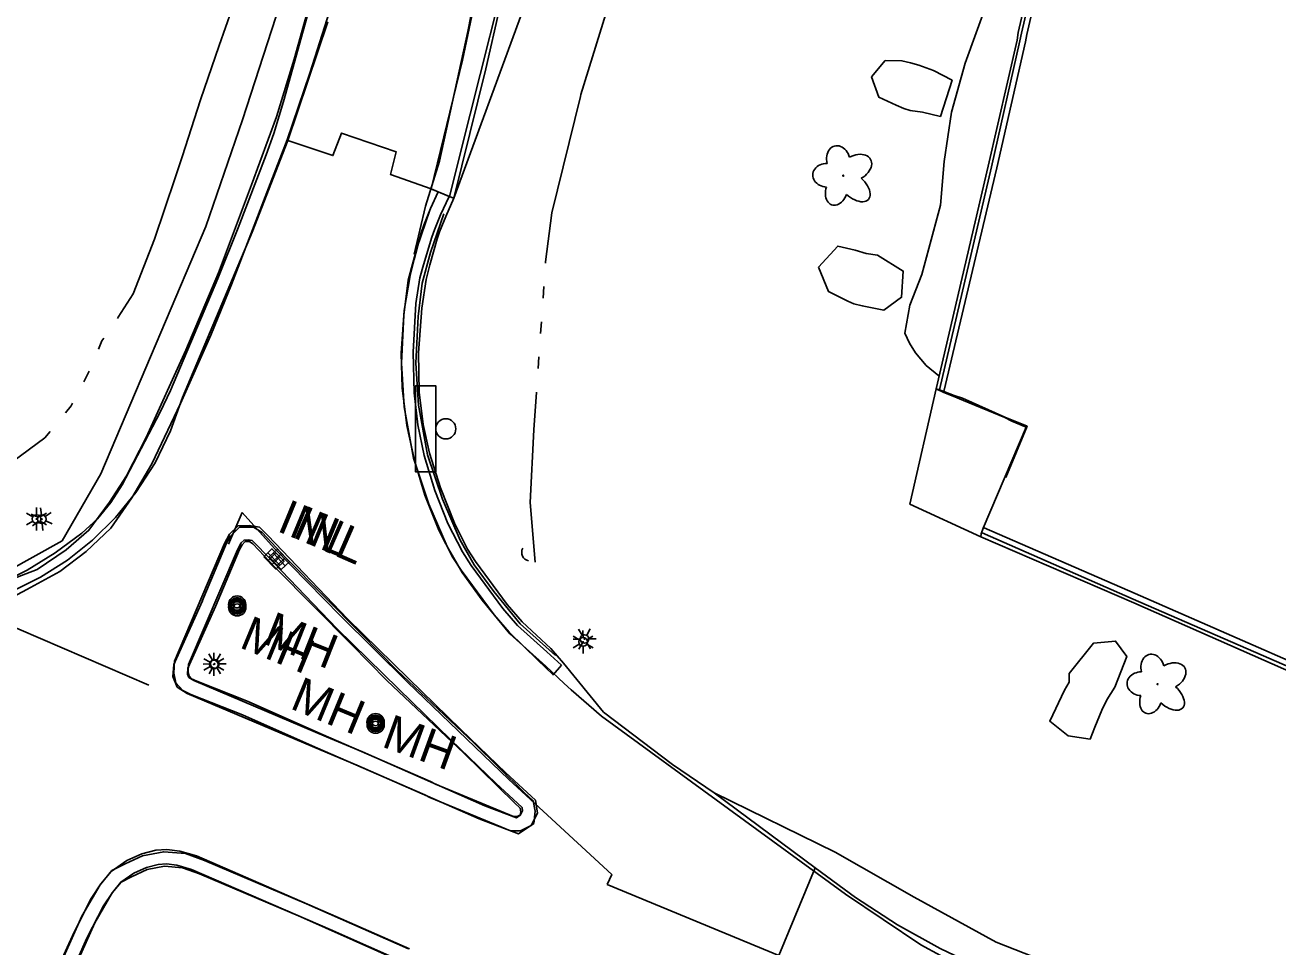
# Model space of a CAD drawing. Extents: x 588843 to 2552415, y 180129 to 269402.
# Drawn here: x 594229.1 to 594447, y 185413 to 185573.3 of the extents above; entities that cross this region are included whole.
import ezdxf

# ---------------------------------------------------------------- set-up
doc = ezdxf.new("R2010")
doc.units = 0
for name, color, linetype in [('Default', 7, 'Continuous'), ('E_DRN', 7, 'Continuous'), ('E_DRN_RipRap', 7, 'Continuous'), ('E_DRN_Text', 7, 'Continuous'), ('E_LAND_Vegetation', 7, 'Continuous'), ('E_LTG', 7, 'Continuous'), ('E_MISCPROP_Planter', 7, 'Continuous'), ('E_RDWY', 7, 'Continuous'), ('E_RDWY_AsphConc', 7, 'Continuous'), ('E_RDWY_C_and_G', 7, 'Continuous'), ('E_RDWY_Gravel', 7, 'Continuous'), ('E_RDWY_PavtEdge', 7, 'Continuous'), ('E_SGN', 7, 'Continuous'), ('E_STRUCT_Joint', 7, 'Continuous'), ('E_UTL_MH', 7, 'Continuous'), ('E_UTL_MH_Text', 7, 'Continuous'), ('E_WTR_P', 7, 'Continuous')]:
    doc.layers.add(name, color=color, linetype=linetype)

# ---------------------------------------------------------------- blocks, each defined once
blk = doc.blocks.new('LPOL')
at = {"layer": 'Default'}
for p, q in [((-4, 0), (-1.5, 0)), ((-0.75, 1.3), (-2, 3.46)), ((0.75, 1.3), (2, 3.46)), ((1.5, 0), (4, 0)), ((-2, -3.46), (-0.75, -1.3)), ((2, -3.46), (0.75, -1.3))]:
    blk.add_line(p, q, dxfattribs=at)
for radius in [1.5, 1.5, 1.5, 0.125]:
    blk.add_circle((0, 0), radius, dxfattribs=at)
blk = doc.blocks.new('MHO')
at = {"layer": 'Default'}
for centre, radius in [((0.08, -0.12), 3), ((0.08, -0.12), 2.43), ((0.07, -0.15), 1.94), ((0.02, -0.16), 1.21)]:
    blk.add_circle(centre, radius, dxfattribs=at)
blk = doc.blocks.new('MHT')
at = {"layer": 'E_UTL_MH_Text'}
blk.add_text('MH', height=12, dxfattribs=at).set_placement((-9.81, -6))
blk = doc.blocks.new('INLO')
at = {"layer": 'E_DRN'}
for p, q in [((2, -4), (2, 0)), ((4, -4), (4, 0)), ((6, -2), (0, -2))]:
    blk.add_line(p, q, dxfattribs=at)
blk.add_lwpolyline([(0, -4), (6, -4), (6, 0), (0, 0), (0, -4)], close=True, dxfattribs=at)
blk = doc.blocks.new('INLT_28')
at = {"layer": 'E_DRN_Text'}
blk.add_text('INL', height=12, dxfattribs=at).set_placement((-11.03, -6))
blk = doc.blocks.new('DTRE_1_1')
at = {"layer": 'Default'}
blk.add_circle((-0.18, 0), 0.183, dxfattribs=at)
for centre, major_axis, ratio in [((-1.87, 5.32), (1.36, -4.98), 0.782863), ((4.06, 2.74), (-5.27, -2.93), 0.691916), ((-5.87, 0.15), (4.93, -0.12), 0.832022), ((-2.49, -5.24), (1.8, 4.86), 0.716896), ((3.54, -3.71), (-5.01, 4.58), 0.560249)]:
    blk.add_ellipse(centre, major_axis=major_axis, ratio=ratio, start_param=1.570796, end_param=4.712389, dxfattribs=at)
blk = doc.blocks.new('SGN_1')
at = {"layer": 'Default'}
blk.add_lwpolyline([(-3.5, -15), (-10.5, -15), (-10.5, 15), (-3.5, 15)], close=True, dxfattribs=at)
blk.add_circle((0, 0), 3.5, dxfattribs=at)
blk = doc.blocks.new('LPOL_4')
at = {"layer": 'E_LTG'}
for p, q in [((-13.1, 0), (-4.9, 0)), ((-2.5, 4.3), (-6.6, 11.4)), ((2.5, 4.3), (6.6, 11.4)), ((4.9, 0), (13.1, 0)), ((-6.6, -11.4), (-2.5, -4.3)), ((6.6, -11.4), (2.5, -4.3))]:
    blk.add_line(p, q, dxfattribs=at)
for radius in [4.92, 4.92, 4.92, 0.41]:
    blk.add_circle((0, 0), radius, dxfattribs=at)
blk = doc.blocks.new('MHO_3')
at = {"layer": 'E_UTL_MH'}
for centre, radius in [((0.3, -0.4), 9.84), ((0.3, -0.4), 7.98), ((0.2, -0.5), 6.35), ((0.1, -0.5), 3.97)]:
    blk.add_circle(centre, radius, dxfattribs=at)
blk = doc.blocks.new('MHT_3')
at = {"layer": 'E_UTL_MH_Text'}
blk.add_text('MH', height=39.37, dxfattribs=at).set_placement((-32.2, -19.7))
blk = doc.blocks.new('INLO_3')
at = {"layer": 'E_DRN'}
for p, q in [((6.6, -13.1), (6.6, 0)), ((13.1, -13.1), (13.1, 0)), ((19.7, -6.6), (0, -6.6))]:
    blk.add_line(p, q, dxfattribs=at)
blk.add_lwpolyline([(0, -13.1), (19.7, -13.1), (19.7, 0), (0, 0)], close=True, dxfattribs=at)
blk = doc.blocks.new('CULV2_4')
at = {"layer": 'E_DRN'}
blk.add_arc((65, 48), 80.7, 216.8699, 323.1301, dxfattribs=at)
blk = doc.blocks.new('INLT_49_1')
at = {"layer": 'E_DRN_Text'}
blk.add_text('INL', height=39.37, dxfattribs=at).set_placement((-36.2, -19.7))

msp = doc.modelspace()

# ---------------------------------------------------------------- linework, layer by layer
at = {"layer": 'E_DRN_RipRap'}
for points in [[(594376.33, 185564.25), (594377.58, 185560.73), (594380.61, 185559.34), (594381.9, 185558.8), (594383, 185558.43), (594385.19, 185558.12), (594388.29, 185557.41), (594390.31, 185563.67), (594387.11, 185565.36), (594384.51, 185566.3), (594383.06, 185566.69), (594381.59, 185567.06), (594378.69, 185567.11)], [(594367.08, 185531.18), (594368.84, 185526.94), (594372.21, 185525.27), (594373.24, 185524.79), (594374.7, 185524.49), (594378.47, 185523.69), (594381.52, 185525.97), (594381.81, 185530.52), (594377.33, 185533.26), (594375.35, 185533.59), (594373.44, 185534.17), (594370.43, 185534.86)]]:
    msp.add_lwpolyline(points, close=True, dxfattribs=at)
for points in [[(594410.7, 185460.56), (594414.88, 185465.8), (594418.76, 185466.18), (594420.68, 185463.52), (594418.61, 185458.16), (594417.24, 185455.99), (594416.38, 185454.15), (594415.15, 185451.21), (594414.35, 185449.13)], [(594414.35, 185449.13), (594410.5, 185449.73), (594407.29, 185452.26), (594409.85, 185457.64), (594410.66, 185459.03), (594410.7, 185460.56)]]:
    msp.add_lwpolyline(points, dxfattribs=at)
at = {"layer": 'E_MISCPROP_Planter'}
msp.add_lwpolyline([(594388.03, 185512.29), (594385.8, 185514.12), (594383.94, 185516.32), (594383.94, 185516.32), (594382.91, 185517.97), (594382.09, 185519.74), (594382.09, 185519.74), (594382.97, 185524.58), (594385.04, 185529.92), (594388.28, 185541.95), (594388.96, 185549.55), (594390.2, 185558.11), (594392.58, 185566.63), (594396.62, 185577.91)], dxfattribs=at)
at = {"layer": 'E_RDWY'}
for points in [[(594324.17, 185682.16), (594320.81, 185655.37), (594317.12, 185631.75), (594311.67, 185600.54), (594306.1, 185572.14), (594301.18, 185549.59), (594298.74, 185541.78), (594296.77, 185533.44)], [(594224.23, 185469.78), (594225.4, 185472.98), (594229.44, 185475.13), (594235.17, 185478.31), (594239.75, 185481.75), (594244.05, 185485.81), (594247.7, 185491.07), (594251.17, 185497.01), (594256.15, 185507.51), (594261.41, 185519.35), (594265.01, 185528.15), (594271.46, 185544.92), (594274.7, 185553.33), (594278.66, 185564.92), (594282.94, 185578.43)], [(594384.9, 185413.36), (594371.77, 185422.17), (594351.44, 185437), (594329.34, 185453.15), (594324.09, 185457.72), (594322.86, 185458.79), (594319.65, 185461.8)], [(594384.9, 185413.36), (594391.73, 185409.66), (594405.93, 185403.45), (594421.24, 185396.86), (594441.64, 185388), (594473.72, 185373.96), (594499.14, 185363.15), (594519.99, 185354.07), (594541.44, 185344.6), (594561.26, 185335.85), (594580.09, 185327.6), (594600.85, 185318.74), (594621.43, 185309.42), (594642.83, 185300.12), (594664.5, 185290.7), (594686.69, 185280.92), (594710.89, 185270.31), (594732.2, 185260.72), (594752.9, 185251.83), (594767.48, 185245.51)]]:
    msp.add_lwpolyline(points, dxfattribs=at)
at = {"layer": 'E_RDWY_AsphConc'}
for points in [[(594224.32, 185475.95), (594229.46, 185478.53), (594234.36, 185481.54), (594238.99, 185484.95), (594238.99, 185484.95), (594241.69, 185487.43), (594244.04, 185490.25), (594245.99, 185493.36), (594245.99, 185493.36), (594252.61, 185505.97), (594252.61, 185505.97), (594254.4, 185509.77), (594254.4, 185509.77), (594262.61, 185529.2), (594262.61, 185529.2), (594266.18, 185538.03), (594266.18, 185538.03), (594271.06, 185550.7), (594271.06, 185550.7), (594272.36, 185554.41), (594272.36, 185554.41), (594274.06, 185560), (594274.06, 185560), (594280.62, 185583.6)], [(594303.67, 185543.21), (594309.25, 185565.65), (594309.25, 185565.65), (594311.63, 185576.09)], [(594191.91, 185483.91), (594216.02, 185473.28), (594224.19, 185469.89), (594226.79, 185474.8), (594231.79, 185477.27), (594236.5, 185480.27), (594240.86, 185483.75), (594244.83, 185487.67), (594248.36, 185491.99), (594248.36, 185491.99), (594251.71, 185497.18), (594254.42, 185502.73), (594256.46, 185508.55), (594256.46, 185508.55), (594268.61, 185537.27), (594274.82, 185553.19), (594282.66, 185550.58), (594284.12, 185554.5), (594293.64, 185551.26), (594292.64, 185547.32), (594299.74, 185544.8)], [(594300.92, 185544.31), (594299.74, 185544.8)], [(594388.91, 185509.58), (594390.7, 185508.89), (594392.15, 185508.39), (594399.49, 185505.13), (594403.35, 185503.53), (594399.69, 185494.64)], [(594366.49, 185426.77), (594348.92, 185439.79), (594341.71, 185444.75), (594329.72, 185453.84), (594322.75, 185462.35)], [(594360.2, 185411.55), (594366.49, 185426.77), (594373.5, 185421.59), (594380.82, 185416.88), (594380.82, 185416.88), (594388.23, 185412.75), (594395.88, 185409.09), (594395.88, 185409.09), (594443.66, 185388.01), (594493.88, 185365.82), (594538.94, 185345.93)]]:
    msp.add_lwpolyline(points, dxfattribs=at)
msp.add_lwpolyline([(594382.99, 185489.99), (594387.53, 185510.01), (594388.9, 185509.42), (594390.5, 185508.77), (594392.28, 185508.02), (594399.49, 185505.04), (594400.71, 185504.44), (594403.19, 185503.36), (594395.73, 185485.83), (594395.37, 185484.84), (594395.32, 185484.33)], close=True, dxfattribs=at)
at = {"layer": 'E_RDWY_C_and_G'}
for points in [[(594387.53, 185510.01), (594396.59, 185548.75), (594401.64, 185570.64), (594401.8, 185571.98), (594404.29, 185582.75)], [(594387.53, 185510.01), (594388.13, 185509.88), (594388.91, 185509.58), (594398.08, 185548.46), (594403.1, 185570.39), (594403.29, 185571.62), (594405.8, 185582.45)], [(594388.13, 185509.88), (594397.15, 185548.65), (594402.11, 185570.52), (594402.4, 185571.85), (594404.87, 185582.64)], [(594322.42, 185462.02), (594320.92, 185460.3), (594318.29, 185462.89), (594313.31, 185467.72), (594313.31, 185467.72), (594310.69, 185470.77), (594310.69, 185470.77), (594304.95, 185478.49), (594304.95, 185478.49), (594303.49, 185480.71), (594303.49, 185480.71), (594301.04, 185485.46), (594301.04, 185485.46), (594298.62, 185491.56), (594298.62, 185491.56), (594296.81, 185497.56), (594296.81, 185497.56), (594295.5, 185503.65), (594295.5, 185503.65), (594294.67, 185510.23), (594294.67, 185510.23), (594294.51, 185516.25), (594294.51, 185516.25), (594295.03, 185523.67), (594295.03, 185523.67), (594296.06, 185529.72), (594296.06, 185529.72), (594296.75, 185532.53), (594296.75, 185532.53), (594298.02, 185537.14), (594298.02, 185537.14), (594298.47, 185538.49), (594298.47, 185538.49), (594299.61, 185541.36), (594299.61, 185541.36), (594300.92, 185544.31), (594302.84, 185543.48), (594303.67, 185543.21)], [(594322.42, 185462.02), (594319.85, 185464.29), (594314.77, 185468.91), (594314.77, 185468.91), (594312.17, 185471.87), (594312.17, 185471.87), (594306.69, 185479.32), (594306.69, 185479.32), (594305.16, 185481.72), (594305.16, 185481.72), (594302.64, 185486.65), (594302.64, 185486.65), (594300.35, 185492.39), (594300.35, 185492.39), (594298.5, 185498.46), (594298.5, 185498.46), (594297.39, 185503.79), (594297.39, 185503.79), (594296.78, 185509.33), (594296.78, 185509.33), (594296.61, 185516.39), (594296.61, 185516.39), (594297.04, 185524.88), (594297.04, 185524.88), (594297.77, 185529.34), (594297.77, 185529.34), (594298.38, 185531.6), (594298.38, 185531.6), (594299.85, 185536.4), (594299.85, 185536.4), (594300.3, 185537.69), (594300.3, 185537.69), (594301.37, 185540.28), (594301.37, 185540.28), (594302.84, 185543.48)], [(594322.75, 185462.35), (594320.54, 185464.88), (594315.55, 185469.54), (594315.55, 185469.54), (594312.94, 185472.54), (594312.94, 185472.54), (594307.43, 185480.02), (594307.43, 185480.02), (594306.07, 185482.16), (594306.07, 185482.16), (594303.8, 185486.67), (594303.8, 185486.67), (594301.36, 185492.81), (594301.36, 185492.81), (594299.45, 185498.88), (594299.45, 185498.88), (594298.33, 185503.84), (594298.33, 185503.84), (594297.65, 185509.47), (594297.65, 185509.47), (594297.55, 185516.31), (594297.55, 185516.31), (594298.08, 185524.05), (594298.08, 185524.05), (594298.89, 185529.05), (594298.89, 185529.05), (594299.51, 185531.59), (594299.51, 185531.59), (594300.78, 185536.1), (594300.78, 185536.1), (594301.2, 185537.34), (594301.2, 185537.34), (594302.3, 185539.97), (594302.3, 185539.97), (594303.67, 185543.21)], [(594299.58, 185541.28), (594297.22, 185534.49), (594295.73, 185528.91), (594294.95, 185522.82), (594294.57, 185514.49), (594295.06, 185506.91), (594296.64, 185497.96), (594299.34, 185489.98), (594302.52, 185482.63), (594305.11, 185478.1), (594308.62, 185473.28), (594313.42, 185467.45), (594319.65, 185461.8)], [(594301.94, 185540.46), (594299.61, 185533.75), (594298.19, 185528.43), (594297.45, 185522.6), (594297.08, 185514.51), (594297.55, 185507.21), (594299.07, 185498.59), (594301.68, 185490.88), (594304.76, 185483.75), (594307.22, 185479.46), (594310.6, 185474.81), (594315.23, 185469.18), (594321.33, 185463.65)], [(594266.84, 185488.52), (594264.47, 185483.05)], [(594266.84, 185488.52), (594272.51, 185482.26), (594283.99, 185470.57), (594295.62, 185459.03), (594295.62, 185459.03), (594313.21, 185442.15), (594331.12, 185425.62), (594331.12, 185425.62), (594330.36, 185423.88)], [(594259.92, 185473.13), (594264.15, 185483.21), (594264.83, 185484.45), (594266.39, 185485.98), (594268.84, 185485.98), (594270.34, 185485.05), (594274.46, 185480.64), (594287.62, 185467.37), (594293.82, 185461.09)], [(594395.32, 185484.33), (594421.94, 185472.83), (594468.6, 185452.24)], [(594395.53, 185484.98), (594421.83, 185473.5), (594468.97, 185452.93)], [(594395.92, 185485.88), (594422.13, 185474.44), (594469.27, 185453.8)], [(594262.23, 185472.17), (594266.41, 185482.13), (594266.84, 185482.93), (594267.41, 185483.48), (594268.13, 185483.48), (594268.74, 185483.1), (594272.65, 185478.91), (594285.85, 185465.61), (594292.04, 185459.33)], [(594280.58, 185447.23), (594257.28, 185457.1), (594255.58, 185458.19), (594254.8, 185460.05), (594254.97, 185462.1), (594255.97, 185464.3), (594259.94, 185473.19)], [(594281.55, 185449.54), (594258.45, 185459.32), (594257.58, 185459.88), (594257.34, 185460.46), (594257.42, 185461.46), (594258.25, 185463.27), (594262.23, 185472.17)], [(594293.75, 185461.15), (594307.15, 185448.5), (594315.93, 185439.85), (594317.48, 185438.43), (594317.82, 185436.59), (594317.58, 185434.48), (594314.93, 185432.67), (594308.1, 185435.26), (594286.79, 185444.64), (594280.59, 185447.23)], [(594292.04, 185459.33), (594305.42, 185446.7), (594314.2, 185438.04), (594315.18, 185437.15), (594315.3, 185436.5), (594315.23, 185435.91), (594314.59, 185435.47), (594309.05, 185437.57), (594287.77, 185446.94), (594281.55, 185449.54)], [(594234.63, 185408.95), (594237.63, 185415.6), (594240.6, 185421.43), (594242.29, 185423.96), (594244.07, 185426.11), (594246.79, 185428.03), (594249.4, 185429.17), (594251.88, 185429.85), (594253.76, 185429.95), (594256.02, 185429.69), (594258.91, 185428.85), (594283.16, 185418.33), (594295.97, 185412.67)], [(594295.78, 185412.67), (594278.04, 185420.51), (594260.34, 185428.05), (594256.99, 185429.24), (594253.24, 185429.57), (594249.56, 185428.88), (594246.51, 185427.46), (594244.21, 185426.28), (594242.18, 185423.82), (594239, 185418.35), (594234.39, 185408.09), (594231.25, 185399.7), (594230.54, 185396.4), (594230.47, 185393.46), (594231.17, 185390.92), (594232.29, 185388.4), (594234.24, 185385.71), (594237.1, 185382.81), (594240.28, 185380.72), (594253.59, 185375.25), (594275.19, 185366)], [(594294.77, 185410.38), (594277.04, 185418.22), (594259.43, 185425.72), (594256.46, 185426.78), (594253.36, 185427.05), (594250.33, 185426.48), (594247.61, 185425.21), (594245.81, 185424.29), (594244.24, 185422.39), (594241.23, 185417.21), (594236.71, 185407.14), (594233.66, 185399), (594233.04, 185396.11), (594232.98, 185393.77), (594233.53, 185391.76), (594234.47, 185389.65), (594236.16, 185387.33), (594238.7, 185384.76), (594241.45, 185382.94), (594254.55, 185377.56), (594276.17, 185368.3)], [(594236.93, 185407.97), (594239.88, 185414.52), (594242.76, 185420.17), (594244.3, 185422.47), (594245.78, 185424.26), (594248.02, 185425.84), (594250.24, 185426.8), (594252.28, 185427.37), (594253.68, 185427.44), (594255.52, 185427.23), (594258.07, 185426.49), (594282.16, 185416.04), (594294.96, 185410.38)]]:
    msp.add_lwpolyline(points, dxfattribs=at)
for points in [[(594298.61, 185439.47), (594279.56, 185447.77), (594266.92, 185453.36), (594257.93, 185456.91), (594256.57, 185457.6), (594255.32, 185458.9), (594254.99, 185460.63), (594255.07, 185462.69), (594263.79, 185483.15), (594264.69, 185484.79), (594266.15, 185486.2), (594268.07, 185486.3), (594269.85, 185485.96), (594271.31, 185484.53), (594285.17, 185470.05), (594295.78, 185459.66), (594304.89, 185450.79), (594312.69, 185443.3), (594317.86, 185438.51), (594318.22, 185436.29), (594317.12, 185434.12), (594315.27, 185433.17), (594313.51, 185433.2), (594299.51, 185438.98), (594298.61, 185439.47)], [(594299.61, 185441.76), (594280.57, 185450.06), (594267.88, 185455.66), (594258.96, 185459.19), (594258.08, 185459.64), (594257.64, 185460.1), (594257.5, 185460.82), (594257.55, 185462.13), (594266.04, 185482.05), (594266.7, 185483.26), (594267.21, 185483.75), (594267.9, 185483.79), (594268.63, 185483.65), (594269.53, 185482.77), (594283.4, 185468.3), (594294.03, 185457.87), (594303.15, 185448.99), (594310.98, 185441.48), (594315.53, 185437.26), (594315.62, 185436.7), (594315.25, 185435.97), (594314.69, 185435.68), (594314.03, 185435.69), (594300.46, 185441.29), (594299.61, 185441.76)]]:
    msp.add_lwpolyline(points, close=True, dxfattribs=at)
at = {"layer": 'E_RDWY_Gravel'}
for points in [[(594303.67, 185543.21), (594315.42, 185575.19), (594328.72, 185621.05), (594339.34, 185675.01), (594344.82, 185731.08), (594346, 185780.82), (594347.01, 185834), (594341.7, 185887.89), (594335.33, 185942.61), (594336.62, 185994.39), (594331.61, 186011.74), (594326.07, 186040.96), (594313.1, 186096.24)], [(594219.98, 185483.23), (594225.88, 185478.25), (594235.55, 185483.6), (594242.27, 185495.24), (594260.56, 185538.25), (594266.9, 185556.83), (594275.61, 185583.63), (594290, 185631.68), (594301.4, 185683.27), (594305.51, 185734.14), (594304.66, 185786.05), (594300.56, 185834.6), (594297.92, 185884.09), (594288.32, 185934.22), (594278.96, 185984.3), (594268.73, 186024.87), (594254.98, 186086.09)], [(594328.46, 185681.03), (594325.1, 185651.07), (594321.5, 185627.02), (594317.44, 185603.91), (594313.42, 185585.2), (594306.5, 185557.79), (594302.91, 185543.46), (594299.68, 185544.8)], [(594214.47, 185473.73), (594223.72, 185475.79), (594231.23, 185478.61), (594236.27, 185482.04), (594240.21, 185485.45), (594243.79, 185490.31), (594246.73, 185494.9), (594250.17, 185501.57), (594257.08, 185516.78), (594262.73, 185530.22), (594268.46, 185545.53), (594272.82, 185557.34), (594275.93, 185567.33), (594279.79, 185581.31)], [(594348.92, 185439.79), (594369.96, 185429.46), (594383.73, 185421.69), (594397.97, 185413.82), (594446.4, 185394.86), (594449.62, 185401.06), (594450.88, 185405.43), (594456.18, 185415.68), (594467.5, 185410.59), (594464.66, 185399.74), (594464.07, 185391.84), (594466.01, 185388.04), (594494.93, 185369.91), (594541.17, 185349.71)]]:
    msp.add_lwpolyline(points, dxfattribs=at)
at = {"layer": 'E_RDWY_PavtEdge'}
for points in [[(594299.74, 185544.8), (594305.18, 185567.16), (594305.18, 185567.16), (594307.27, 185577.08)], [(594274.82, 185553.19), (594281.78, 185573.83)]]:
    msp.add_lwpolyline(points, dxfattribs=at)
at = {"layer": 'E_STRUCT_Joint'}
for points in [[(594224.19, 185469.89), (594250.64, 185458.51)], [(594330.36, 185423.88), (594360.2, 185411.55)]]:
    msp.add_lwpolyline(points, dxfattribs=at)
at = {"layer": 'E_WTR_P'}
for points in [[(594325.69, 185560.83), (594325.78, 185561.2), (594334.38, 185589.14)], [(594266.17, 185579.15), (594262.89, 185569.75), (594259.63, 185560.27), (594256.42, 185550.39)], [(594319.6, 185531.89), (594319.62, 185532.14), (594320.72, 185540.63), (594325.69, 185560.83)], [(594256.42, 185550.39), (594255.23, 185546.72), (594251.63, 185536.07), (594247.9, 185526.57), (594245.33, 185522.49), (594245.18, 185522.28)], [(594319.18, 185525.78), (594319.32, 185527.82)], [(594318.76, 185519.67), (594318.9, 185521.71)], [(594242.79, 185518.85), (594242.49, 185518.41), (594241.9, 185516.96)], [(594318.34, 185513.56), (594318.48, 185515.59)], [(594240.27, 185513.11), (594239.31, 185511.25)], [(594317.79, 185479.93), (594316.96, 185490.3), (594317.61, 185502.92), (594318.06, 185509.48)], [(594237.38, 185507.53), (594237.15, 185507.09), (594236.14, 185505.86)], [(594233.48, 185502.63), (594232.53, 185501.49), (594226.98, 185497.4), (594220.97, 185495.07), (594215.72, 185494.11), (594211.06, 185494.1), (594205.61, 185495.05)]]:
    msp.add_lwpolyline(points, dxfattribs=at)

# ---------------------------------------------------------------- block references
at = {"layer": 'E_DRN'}
for name, p, xscale, yscale, rotation in [('INLO', (594272.04, 185482.24), 0.5, 0.5, -45.45051150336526), ('INLO_3', (594273.03, 185482.17), 0.1524003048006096, 0.15240030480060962, -46.92828427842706), ('CULV2_4', (594315.66, 185482.35), 0.019002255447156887, 0.019002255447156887, -65.4169407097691)]:
    msp.add_blockref(name, p, dxfattribs=dict(at, xscale=xscale, yscale=yscale, rotation=rotation))
at = {"layer": 'E_DRN_Text'}
for name, p, xscale, yscale, rotation in [('INLT_28', (594278.95, 185486.06), 0.4999999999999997, 0.4999999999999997, -22.447224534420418), ('INLT_49_1', (594281.61, 185484.9), 0.15240030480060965, 0.15240030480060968, -23.6024257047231)]:
    msp.add_blockref(name, p, dxfattribs=dict(at, xscale=xscale, yscale=yscale, rotation=rotation))
at = {"layer": 'E_LAND_Vegetation', "xscale": 0.5, "yscale": 0.5}
for p in [(594371.48, 185547.1), (594426.14, 185458.7)]:
    msp.add_blockref('DTRE_1_1', p, dxfattribs=at)
at = {"layer": 'E_LTG'}
for name, p, xscale, yscale, rotation in [('LPOL', (594231.09, 185487.41), 0.5000000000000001, 0.5, -89.67337617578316), ('LPOL_4', (594232.02, 185487.39), 0.1524003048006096, 0.15240030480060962, -84.36014555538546), ('LPOL_4', (594326.4, 185466.55), 0.15240030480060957, 0.15240030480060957, 0.8014450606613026), ('LPOL', (594326.14, 185466.03), 0.5000000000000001, 0.5, -89.67337617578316), ('LPOL_4', (594262.09, 185462.22), 0.15240030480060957, 0.15240030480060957, 0.8014450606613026), ('LPOL', (594261.94, 185462.13), 0.5000000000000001, 0.5, -89.67337617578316)]:
    msp.add_blockref(name, p, dxfattribs=dict(at, xscale=xscale, yscale=yscale, rotation=rotation))
at = {"layer": 'E_SGN', "xscale": 0.5, "yscale": 0.5}
msp.add_blockref('SGN_1', (594302.27, 185503.08), dxfattribs=at)
at = {"layer": 'E_UTL_MH'}
for name, p, xscale, yscale, rotation in [('MHO', (594265.98, 185472.62), 0.4999999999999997, 0.4999999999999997, -22.447224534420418), ('MHO_3', (594265.99, 185472.13), 0.1524003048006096, 0.15240030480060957, -21.611517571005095), ('MHO', (594290.05, 185452.16), 0.4999999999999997, 0.4999999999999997, -22.447224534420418), ('MHO_3', (594290.05, 185451.73), 0.15240030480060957, 0.15240030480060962, -19.968108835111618)]:
    msp.add_blockref(name, p, dxfattribs=dict(at, xscale=xscale, yscale=yscale, rotation=rotation))
at = {"layer": 'E_UTL_MH_Text'}
for name, p, xscale, yscale, rotation in [('MHT', (594271.85, 185466.06), 0.4999999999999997, 0.4999999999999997, -22.447224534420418), ('MHT_3', (594275.94, 185466.82), 0.1524003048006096, 0.15240030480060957, -21.611517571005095), ('MHT', (594280.66, 185455.45), 0.4999999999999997, 0.4999999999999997, -22.447224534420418), ('MHT_3', (594296.56, 185449.05), 0.15240030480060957, 0.15240030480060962, -19.968108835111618)]:
    msp.add_blockref(name, p, dxfattribs=dict(at, xscale=xscale, yscale=yscale, rotation=rotation))

doc.saveas('drawing.dxf')
